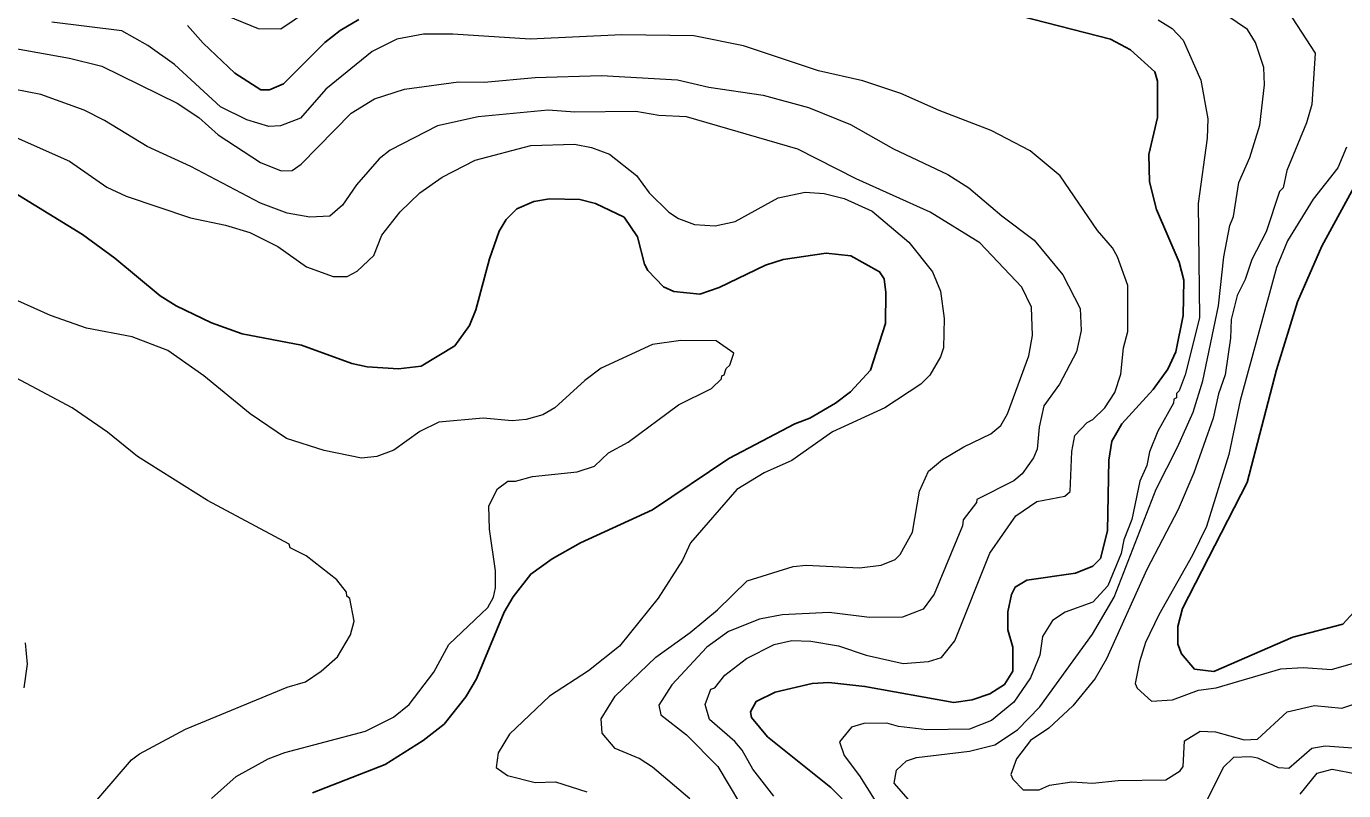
# Model space of a CAD drawing. Extents: x 598.3 to 623.2, y 6902.2 to 6930.1.
# Drawn here: x 611.544 to 613.12, y 6915.97 to 6916.884 of the extents above; entities that cross this region are included whole.
import ezdxf

# ---------------------------------------------------------------- set-up
doc = ezdxf.new("R2010")
doc.units = 0
doc.header["$LTSCALE"] = 0.032
doc.layers.add('1', color=7, linetype='Continuous', lineweight=25)
doc.layers.add('2', color=7, linetype='Continuous', lineweight=13)

msp = doc.modelspace()

# ---------------------------------------------------------------- linework, layer by layer
at = {"layer": '1'}
for points in [[(611.9417, 6916.8924), (611.9195, 6916.8793), (611.901, 6916.8647), (611.8518, 6916.8156), (611.8349, 6916.8083), (611.8245, 6916.8083), (611.7936, 6916.8281), (611.7555, 6916.864), (611.7367, 6916.8853)], [(612.5197, 6915.9606), (612.5061, 6915.9742), (612.4305, 6916.0346), (612.4113, 6916.0578), (612.41, 6916.0648), (612.417, 6916.0772), (612.4397, 6916.0882), (612.4839, 6916.0985), (612.5038, 6916.0999), (612.5469, 6916.0951), (612.6534, 6916.0757), (612.6754, 6916.0789), (612.6965, 6916.0863), (612.714, 6916.0975), (612.7237, 6916.1132), (612.7237, 6916.142), (612.7181, 6916.1627), (612.7181, 6916.1844), (612.7221, 6916.2048), (612.7268, 6916.2138), (612.7408, 6916.2221), (612.799, 6916.2305), (612.8197, 6916.239), (612.8287, 6916.2479), (612.837, 6916.2812), (612.8387, 6916.3657), (612.8421, 6916.3884), (612.8541, 6916.4091), (612.8918, 6916.4502), (612.9094, 6916.4744), (612.9189, 6916.4952), (612.9277, 6916.5383), (612.9285, 6916.5807), (612.9227, 6916.6021), (612.8958, 6916.665), (612.8874, 6916.6983), (612.8864, 6916.731), (612.8969, 6916.7751), (612.8969, 6916.8187), (612.8938, 6916.8297), (612.8645, 6916.8559), (612.8406, 6916.8688), (612.7334, 6916.8964)], [(612.5715, 6916.5289), (612.5722, 6916.5659), (612.5699, 6916.5821), (612.5645, 6916.5908), (612.5302, 6916.6099), (612.5006, 6916.6131), (612.4492, 6916.6056), (612.4281, 6916.5988), (612.3727, 6916.572), (612.3494, 6916.5639), (612.3185, 6916.567), (612.3062, 6916.5729), (612.2873, 6916.5924), (612.2833, 6916.5997), (612.2752, 6916.6325), (612.259, 6916.656), (612.225, 6916.6724), (612.2062, 6916.677), (612.1697, 6916.6779), (612.1509, 6916.6747), (612.1307, 6916.666), (612.1181, 6916.6534), (612.1095, 6916.6393), (612.098, 6916.6062), (612.0818, 6916.5451), (612.0741, 6916.5267), (612.0565, 6916.5021), (612.0164, 6916.4778), (611.9894, 6916.4748), (611.9518, 6916.4771), (611.9334, 6916.4812), (611.8734, 6916.5031), (611.8022, 6916.5165), (611.7656, 6916.5296), (611.7235, 6916.5499), (611.7042, 6916.5621), (611.6501, 6916.607), (611.6112, 6916.6353), (611.4955, 6916.7064)], [(613.1387, 6916.7047), (613.0936, 6916.6212), (613.0645, 6916.5548), (613.039, 6916.4735), (613.0043, 6916.3388), (612.9267, 6916.1882), (612.9213, 6916.1666), (612.9213, 6916.1456), (612.9256, 6916.1342), (612.9413, 6916.1156), (612.9641, 6916.1129), (613.0588, 6916.1541), (613.1184, 6916.1695), (613.1315, 6916.1839)], [(611.8862, 6915.968), (611.9731, 6916.0018), (612.0189, 6916.0302), (612.0439, 6916.05), (612.0698, 6916.0824), (612.0826, 6916.1042), (612.1157, 6916.1839), (612.1265, 6916.2022), (612.1474, 6916.2294), (612.173, 6916.2476), (612.2068, 6916.2665), (612.2929, 6916.3062), (612.3843, 6916.3677), (612.463, 6916.4091), (612.4812, 6916.4159), (612.5119, 6916.4336), (612.5296, 6916.4471), (612.5537, 6916.4731), (612.5715, 6916.5289)]]:
    msp.add_lwpolyline(points, dxfattribs=at)
at = {"layer": '2'}
for points in [[(611.7845, 6916.8966), (611.8212, 6916.8816), (611.8486, 6916.8812), (611.9124, 6916.9246)], [(610.9669, 6916.91), (610.9907, 6916.8461), (611.0012, 6916.8327), (611.0132, 6916.8262), (611.0422, 6916.8277), (611.1045, 6916.8438), (611.149, 6916.8439), (611.1737, 6916.8471), (611.2038, 6916.8454), (611.2977, 6916.8268), (611.4235, 6916.7897), (611.4473, 6916.7795), (611.5102, 6916.7608), (611.5956, 6916.7231), (611.6404, 6916.6918), (611.6636, 6916.681), (611.7404, 6916.6554), (611.7822, 6916.6466), (611.8113, 6916.6378), (611.8449, 6916.6211), (611.8792, 6916.5966), (611.911, 6916.5849), (611.928, 6916.5849)], [(612.6047, 6915.9534), (612.5818, 6915.9793), (612.5846, 6915.9949), (612.5969, 6916.006), (612.6088, 6916.01), (612.672, 6916.0178), (612.7025, 6916.0253), (612.7294, 6916.0433), (612.7562, 6916.0707), (612.8191, 6916.1576), (612.845, 6916.2017), (612.8951, 6916.3308), (612.921, 6916.3811), (612.9394, 6916.4231), (612.951, 6916.4604), (612.9698, 6916.55), (612.9763, 6916.6086), (612.9833, 6916.6462), (612.9876, 6916.6568), (612.9941, 6916.6976), (613.0074, 6916.7274), (613.0192, 6916.7659), (613.0248, 6916.8144), (613.024, 6916.8349), (613.014, 6916.8647), (613.0044, 6916.8804), (612.9688, 6916.9047)], [(613.0476, 6916.9104), (613.0854, 6916.8519), (613.0814, 6916.7907), (613.0751, 6916.7688), (613.0515, 6916.7117), (613.0471, 6916.6911), (613.0426, 6916.6866), (613.027, 6916.6384), (613.0097, 6916.6056), (613.0018, 6916.5815), (612.9923, 6916.5624), (612.9851, 6916.5335), (612.9843, 6916.5112), (612.9779, 6916.4677), (612.9698, 6916.4447), (612.9634, 6916.4159), (612.9404, 6916.3502)], [(611.3382, 6916.8918), (611.4531, 6916.8762), (611.5049, 6916.8656), (611.5312, 6916.8575), (611.5956, 6916.8462), (611.6344, 6916.8364), (611.7246, 6916.7922), (611.7505, 6916.7752), (611.7736, 6916.7546), (611.8242, 6916.7214)], [(612.4379, 6915.9639), (612.4128, 6915.9963), (612.4001, 6916.0188), (612.3913, 6916.0292), (612.3613, 6916.0554), (612.3559, 6916.0736), (612.3627, 6916.0916), (612.3675, 6916.0935), (612.3793, 6916.1084), (612.4055, 6916.1284), (612.4383, 6916.145), (612.4596, 6916.1501), (612.4825, 6916.1493), (612.5155, 6916.1435), (612.5483, 6916.1324), (612.5926, 6916.1226), (612.623, 6916.125), (612.6385, 6916.1298), (612.6546, 6916.1495), (612.6964, 6916.2543), (612.7276, 6916.2988), (612.7527, 6916.316), (612.7861, 6916.3224), (612.7924, 6916.328), (612.7945, 6916.3757), (612.7981, 6916.3949), (612.8127, 6916.4107), (612.8194, 6916.4141), (612.834, 6916.4282), (612.8459, 6916.4464), (612.8531, 6916.4684), (612.8564, 6916.4998), (612.8613, 6916.5192), (612.8613, 6916.5743), (612.849, 6916.6086), (612.8429, 6916.6194), (612.8253, 6916.6401), (612.7803, 6916.7054), (612.7448, 6916.7353), (612.6981, 6916.7595), (612.6358, 6916.7834), (612.5899, 6916.804), (612.5445, 6916.8188), (612.4916, 6916.831), (612.4018, 6916.8608), (612.3422, 6916.8729), (612.2564, 6916.8738), (612.1468, 6916.869), (612.054, 6916.8746), (612.0193, 6916.8746), (611.9874, 6916.869), (611.9577, 6916.8542), (611.9023, 6916.8092), (611.8722, 6916.7744), (611.8482, 6916.7654), (611.834, 6916.7646), (611.808, 6916.7722), (611.7764, 6916.7881), (611.7213, 6916.8384), (611.6895, 6916.8612), (611.6584, 6916.8786), (611.5745, 6916.8891)], [(612.8978, 6916.8919), (612.9143, 6916.8814), (612.9275, 6916.8675), (612.9489, 6916.8199), (612.9569, 6916.7734), (612.9562, 6916.7505), (612.9456, 6916.6723), (612.9471, 6916.5357), (612.9301, 6916.4674), (612.9229, 6916.4483), (612.9197, 6916.4453), (612.9196, 6916.4402), (612.9166, 6916.4384), (612.9162, 6916.4335), (612.8973, 6916.4003), (612.8873, 6916.3754), (612.884, 6916.3592), (612.8758, 6916.3406), (612.8662, 6916.2945), (612.8565, 6916.2702), (612.8533, 6916.254), (612.8374, 6916.2152), (612.8195, 6916.1957)], [(611.8242, 6916.7214), (611.8489, 6916.7113), (611.8621, 6916.7119), (611.873, 6916.7194), (611.9326, 6916.7803), (611.9605, 6916.7973), (611.9962, 6916.8089), (612.0609, 6916.8179), (612.0916, 6916.8173), (612.1527, 6916.8228), (612.2318, 6916.8252), (612.3229, 6916.8202), (612.3605, 6916.8115), (612.4255, 6916.8018), (612.4794, 6916.7873), (612.5297, 6916.7668), (612.5812, 6916.7377), (612.6463, 6916.7069), (612.6714, 6916.6912), (612.7108, 6916.6576), (612.7494, 6916.6287), (612.7838, 6916.587), (612.8045, 6916.5468), (612.8054, 6916.5206), (612.7999, 6916.4952), (612.7797, 6916.4564), (612.7611, 6916.4305), (612.7553, 6916.405), (612.7528, 6916.3788), (612.7487, 6916.3685), (612.735, 6916.3492), (612.725, 6916.3407), (612.681, 6916.3184), (612.6805, 6916.3149), (612.6643, 6916.2942), (612.6638, 6916.2872), (612.6299, 6916.2054), (612.6166, 6916.1873), (612.592, 6916.178), (612.5524, 6916.1776), (612.5044, 6916.1834), (612.4479, 6916.1808), (612.4208, 6916.1754), (612.3837, 6916.1606), (612.3578, 6916.142), (612.3159, 6916.097), (612.3004, 6916.0726), (612.3031, 6916.0609), (612.3338, 6916.0373), (612.3709, 6915.9993), (612.4106, 6915.933)], [(612.3377, 6915.9606), (612.293, 6915.9987), (612.2771, 6916.0087), (612.2482, 6916.0209), (612.2328, 6916.0391), (612.2317, 6916.0562), (612.2482, 6916.0833), (612.2968, 6916.1302), (612.338, 6916.1595), (612.3707, 6916.1865), (612.4063, 6916.2211), (612.4612, 6916.2385), (612.4766, 6916.2399), (612.5404, 6916.2367), (612.5665, 6916.2399), (612.5833, 6916.2466), (612.5892, 6916.2527), (612.6039, 6916.2796), (612.6121, 6916.3285), (612.6232, 6916.3523), (612.6398, 6916.3664), (612.6652, 6916.3815), (612.6976, 6916.3969), (612.7096, 6916.4071), (612.7174, 6916.421), (612.7432, 6916.4904), (612.7472, 6916.5144), (612.7463, 6916.5484), (612.7345, 6916.5723), (612.6846, 6916.6255), (612.6252, 6916.662), (612.5364, 6916.7019), (612.4669, 6916.7375), (612.3335, 6916.7758), (612.3007, 6916.7775), (612.273, 6916.7824), (612.1999, 6916.7816), (612.1682, 6916.7839), (612.0845, 6916.7759), (612.0359, 6916.7654), (611.9791, 6916.7361), (611.966, 6916.7256), (611.9389, 6916.6946), (611.9221, 6916.6704), (611.9071, 6916.6573), (611.883, 6916.6561), (611.8559, 6916.6609), (611.8241, 6916.6728), (611.7408, 6916.7165), (611.6886, 6916.7404), (611.6377, 6916.7716), (611.6134, 6916.7838), (611.5616, 6916.8025), (611.5287, 6916.8091)], [(611.928, 6916.5849), (611.9398, 6916.5916), (611.9596, 6916.6101), (611.9694, 6916.6344), (611.9912, 6916.6625), (612.0148, 6916.6853), (612.0414, 6916.7037), (612.081, 6916.724), (612.1474, 6916.7418), (612.1995, 6916.7434), (612.22, 6916.7395), (612.2416, 6916.7312), (612.274, 6916.7059), (612.2891, 6916.685), (612.3126, 6916.6621), (612.3241, 6916.6543), (612.343, 6916.6472), (612.368, 6916.6457), (612.392, 6916.6509), (612.4431, 6916.6793), (612.4754, 6916.6859), (612.4984, 6916.6844), (612.5223, 6916.6783), (612.5556, 6916.6632), (612.5996, 6916.6263), (612.628, 6916.5908), (612.6372, 6916.5676), (612.6419, 6916.5349), (612.6411, 6916.4999), (612.6374, 6916.4891), (612.6247, 6916.4672), (612.6138, 6916.4563), (612.571, 6916.4282), (612.5082, 6916.3993), (612.4596, 6916.3653), (612.4264, 6916.3503), (612.3938, 6916.3303), (612.3385, 6916.2667), (612.3288, 6916.2459), (612.2997, 6916.2006), (612.2537, 6916.1432), (612.2166, 6916.1138), (612.1698, 6916.0835), (612.1218, 6916.038), (612.1085, 6916.0157), (612.1061, 6915.9982), (612.1196, 6915.9884), (612.1528, 6915.9803), (612.1771, 6915.9808), (612.2144, 6915.9691)], [(613.1229, 6916.7397), (613.1127, 6916.715), (613.083, 6916.6777), (613.0525, 6916.6279), (613.0391, 6916.5959), (612.9957, 6916.4367), (612.982, 6916.3722), (612.9553, 6916.2864), (612.9389, 6916.2519), (612.8984, 6916.1807), (612.8826, 6916.1475), (612.8752, 6916.1245), (612.8703, 6916.0987), (612.8727, 6916.0928), (612.8899, 6916.0773), (612.9149, 6916.0792), (612.9461, 6916.0904), (612.9669, 6916.0935), (613.0443, 6916.1161), (613.0712, 6916.1178), (613.1048, 6916.1154), (613.1368, 6916.1244)], [(611.7654, 6915.9609), (611.795, 6915.9873), (611.8332, 6916.0084), (611.8533, 6916.0162), (611.9496, 6916.0415), (611.9833, 6916.0583), (612.002, 6916.0735), (612.0316, 6916.1121), (612.0493, 6916.145), (612.0961, 6916.1895), (612.1028, 6916.2019), (612.1052, 6916.2128), (612.1052, 6916.2333), (612.0979, 6916.2832), (612.0972, 6916.311), (612.1078, 6916.3314), (612.1201, 6916.3403), (612.1292, 6916.3404), (612.1493, 6916.3461), (612.2027, 6916.3517), (612.2235, 6916.3584), (612.2405, 6916.3743), (612.2637, 6916.3871), (612.3239, 6916.4318), (612.3636, 6916.4511), (612.3756, 6916.4628), (612.3757, 6916.4664), (612.3787, 6916.4675), (612.3811, 6916.4751), (612.3854, 6916.479), (612.3902, 6916.4933), (612.369, 6916.508), (612.3269, 6916.5087), (612.2931, 6916.5038), (612.2316, 6916.4755), (612.2119, 6916.4607), (612.1762, 6916.4279), (612.1619, 6916.4198), (612.1419, 6916.4141), (612.1252, 6916.4127), (612.0905, 6916.4156), (612.0376, 6916.4108), (612.0149, 6916.3996), (611.9836, 6916.3774), (611.9635, 6916.37), (611.9448, 6916.3679), (611.9003, 6916.377), (611.8554, 6916.3916), (611.8117, 6916.4208), (611.7566, 6916.4665), (611.7132, 6916.4966), (611.6709, 6916.5129), (611.6161, 6916.5233), (611.5729, 6916.5385), (611.4555, 6916.5911)], [(611.6162, 6915.9449), (611.6701, 6916.0072), (611.6794, 6916.0143), (611.7345, 6916.044), (611.856, 6916.0942), (611.8781, 6916.1005), (611.8968, 6916.1131), (611.9164, 6916.1303), (611.932, 6916.1566), (611.936, 6916.1731), (611.9312, 6916.2003), (611.9273, 6916.2028), (611.9269, 6916.2078), (611.9155, 6916.2225), (611.8786, 6916.2513), (611.8596, 6916.2609), (611.8583, 6916.265), (611.7607, 6916.3175), (611.6769, 6916.3698), (611.6412, 6916.3988), (611.5991, 6916.4279), (611.5012, 6916.48)], [(612.9404, 6916.3502), (612.9217, 6916.3065), (612.8842, 6916.2349), (612.8357, 6916.128), (612.8223, 6916.1046), (612.7958, 6916.0717), (612.7671, 6916.0452), (612.7449, 6916.0304), (612.7284, 6916.0084), (612.7214, 6915.9897), (612.7238, 6915.9842), (612.7361, 6915.9713), (612.7553, 6915.9713), (612.7678, 6915.9768), (612.7943, 6915.9809), (612.8193, 6915.9794), (612.8498, 6915.9825), (612.907, 6915.9832), (612.924, 6915.9943), (612.9276, 6915.9994), (612.9293, 6916.0301), (612.948, 6916.0416), (612.9664, 6916.0409), (613.0006, 6916.0312), (613.0165, 6916.0319), (613.052, 6916.0645), (613.0845, 6916.0723), (613.1174, 6916.0692), (613.1429, 6916.0773)], [(612.8195, 6916.1957), (612.7863, 6916.1839), (612.7712, 6916.1739), (612.7595, 6916.1549), (612.756, 6916.1323), (612.745, 6916.1054), (612.7249, 6916.0761), (612.6984, 6916.0544), (612.6722, 6916.0441), (612.6212, 6916.0433), (612.5872, 6916.0473), (612.5731, 6916.0513), (612.5455, 6916.0507), (612.5309, 6916.0462), (612.5166, 6916.0287), (612.5223, 6916.0123), (612.5407, 6915.9882), (612.558, 6915.9602)], [(611.5426, 6916.1472), (611.5452, 6916.1216), (611.541, 6916.0935)], [(613.1524, 6916.0198), (613.0975, 6916.0238), (613.0815, 6916.0209), (613.0538, 6915.9971), (613.0414, 6915.9976), (613.0168, 6916.0091), (613.008, 6916.0109), (612.9879, 6916.01), (612.9756, 6915.9981), (612.9562, 6915.9593)], [(613.0674, 6915.9664), (613.0878, 6915.9913), (613.1058, 6915.9963), (613.1347, 6915.9907)]]:
    msp.add_lwpolyline(points, dxfattribs=at)

doc.saveas('drawing.dxf')
